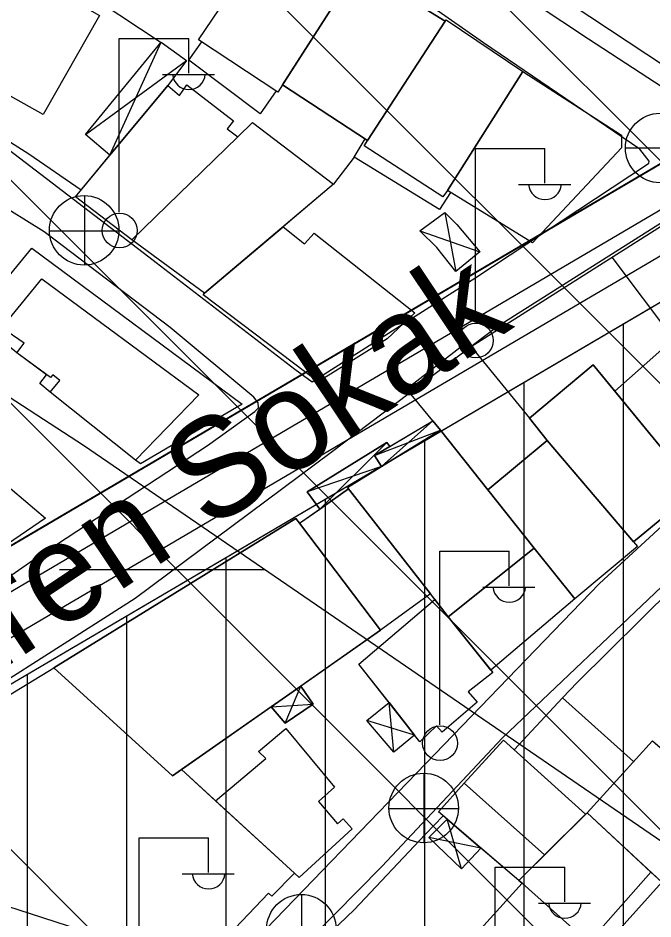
# Model space of a CAD drawing. Extents: x 417995 to 421451, y 4454518 to 4458015.
# Drawn here: x 420928.2 to 420992.2, y 4457071.7 to 4457162.4 of the extents above; entities that cross this region are included whole.
import ezdxf

# ---------------------------------------------------------------- set-up
doc = ezdxf.new("R2010")
doc.units = 0
for name, color, linetype in [('ADAKENARI', 7, 'Continuous'), ('B_Kapi', 7, 'Continuous'), ('B_Mesken', 7, 'Continuous'), ('B_Sundurma', 7, 'Continuous'), ('B_Teras', 7, 'Continuous'), ('KALDIRIM', 7, 'Continuous'), ('PL_KON_MEV_250', 7, 'Continuous'), ('S_Elektrik_Diregi', 7, 'Continuous'), ('S_Rogar_Kapagi', 7, 'Continuous'), ('S_Rogar_Kapagi_Buski', 7, 'Continuous'), ('Sinir_Duvar_tek_tarafa_ait', 7, 'Continuous'), ('Sinir_Tel_bir_taraf', 7, 'Continuous'), ('SN_TASKIN', 7, 'Continuous'), ('SN_TR_SIVILASMA', 7, 'Continuous'), ('SN_TR_TASKIN', 7, 'Continuous'), ('TR_ORTAYOGUNKONUT', 7, 'Continuous'), ('Y_Cadde_Yol', 7, 'Continuous'), ('Yol_Kaldirim_kenari_bordurtasi', 7, 'Continuous'), ('Yol_Sose', 7, 'Continuous')]:
    doc.layers.add(name, color=color, linetype=linetype)

msp = doc.modelspace()

# ---------------------------------------------------------------- linework, layer by layer
at = {"layer": 'ADAKENARI'}
for p, q in [((421261.968, 4457305.972), (420889.99, 4457087.266)), ((420879.182, 4457066.99), (421082.812, 4457186.716))]:
    msp.add_line(p, q, dxfattribs=at)
at = {"layer": 'B_Kapi'}
for points in [[(420929.349, 4457148.714), (420925.873, 4457150.914)], [(420983.048, 4457094.006), (420984.526, 4457095.546)]]:
    msp.add_lwpolyline(points, dxfattribs=at)
at = {"layer": 'B_Mesken'}
for points in [[(420962.686, 4457167.907), (420954.393, 4457154.963), (420946.43, 4457160.241), (420955.009, 4457172.946)], [(420962.686, 4457167.907), (420962.45, 4457167.539), (420954.865, 4457155.7), (420954.393, 4457154.964), (420946.43, 4457160.241), (420955.009, 4457172.946)], [(420936.454, 4457162.686), (420930.791, 4457152.715), (420920.586, 4457158.431), (420926.402, 4457168.368)], [(420936.454, 4457162.686), (420930.791, 4457152.715), (420920.586, 4457158.431), (420920.717, 4457158.655), (420926.402, 4457168.368)], [(420971.252, 4457162.104), (420963.443, 4457150.1), (420954.865, 4457155.7), (420962.45, 4457167.539)], [(420971.252, 4457162.104), (420962.45, 4457167.538), (420954.865, 4457155.7), (420963.443, 4457150.1)], [(420971.472, 4457145.058), (420970.994, 4457144.41), (420963.102, 4457149.576), (420971.335, 4457162.232), (420979.066, 4457157.057)], [(420979.066, 4457157.057), (420971.472, 4457145.058), (420970.994, 4457144.41), (420963.102, 4457149.576), (420963.443, 4457150.1), (420971.252, 4457162.104), (420971.335, 4457162.232)], [(420979.066, 4457157.057), (420988.997, 4457150.62), (420988.99, 4457149.373), (420980.048, 4457139.803), (420971.472, 4457145.058)], [(420979.066, 4457157.057), (420988.996, 4457150.62), (420988.99, 4457149.373), (420980.048, 4457139.803), (420971.472, 4457145.058)], [(420943.313, 4457155.634), (420944.499, 4457154.642), (420945.239, 4457155.706), (420949.944, 4457152.06), (420949.3, 4457151.284), (420950.358, 4457150.468), (420939.694, 4457140.102), (420934.033, 4457144.437)], [(420950.358, 4457150.468), (420939.694, 4457140.102), (420934.033, 4457144.437), (420937.5, 4457148.62), (420943.313, 4457155.634), (420944.499, 4457154.642), (420945.239, 4457155.706), (420949.944, 4457152.06), (420949.3, 4457151.284)], [(420950.358, 4457150.468), (420951.85, 4457151.914), (420959.998, 4457145.691), (420947.008, 4457134.73), (420939.694, 4457140.102)], [(420954.94, 4457141.423), (420947.008, 4457134.73), (420939.694, 4457140.102), (420950.358, 4457150.468), (420951.85, 4457151.914), (420959.998, 4457145.691)], [(420954.94, 4457141.423), (420957.075, 4457139.704), (420958.061, 4457140.759), (420968.185, 4457132.738), (420965.417, 4457130.127), (420958.474, 4457125.797), (420946.871, 4457134.575), (420947.008, 4457134.73)], [(420954.94, 4457141.423), (420957.075, 4457139.704), (420958.061, 4457140.759), (420968.185, 4457132.738), (420965.417, 4457130.127), (420958.474, 4457125.797), (420946.871, 4457134.575), (420947.008, 4457134.73)], [(420931.492, 4457124.753), (420930.435, 4457125.651), (420931.117, 4457126.516), (420928.126, 4457128.715), (420926.34, 4457130.153), (420927.011, 4457130.975), (420926.612, 4457131.256), (420924.48, 4457132.987), (420929.632, 4457139.265), (420950.824, 4457123.546), (420940.589, 4457117.557), (420940.068, 4457117.932)], [(420931.492, 4457124.753), (420930.435, 4457125.651), (420931.117, 4457126.516), (420928.126, 4457128.716), (420926.34, 4457130.153), (420927.011, 4457130.975), (420926.612, 4457131.256), (420924.48, 4457132.987), (420929.632, 4457139.265), (420950.824, 4457123.546), (420940.589, 4457117.557), (420940.068, 4457117.932)], [(420970.786, 4457120.944), (420967.351, 4457125.112), (420973.466, 4457129.839), (420979.726, 4457122.135), (420981.517, 4457119.894), (420975.553, 4457114.931)], [(420979.726, 4457122.135), (420981.517, 4457119.894), (420975.553, 4457114.932), (420970.786, 4457120.944), (420970.003, 4457121.894), (420967.351, 4457125.112), (420973.466, 4457129.839)], [(420996.519, 4457114.893), (421002.837, 4457119.948), (420994.24, 4457130.1), (420988.316, 4457124.862)], [(420995.103, 4457129.082), (420995.865, 4457128.182), (421002.224, 4457120.672), (421002.838, 4457119.948), (420996.519, 4457114.893), (420988.316, 4457124.862), (420994.24, 4457130.1)], [(420990.206, 4457109.69), (420996.519, 4457114.893), (420986.136, 4457127.511), (420979.726, 4457122.135), (420981.517, 4457119.894)], [(420988.316, 4457124.862), (420996.519, 4457114.893), (420990.206, 4457109.691), (420981.517, 4457119.894), (420979.726, 4457122.135), (420986.136, 4457127.511)], [(420961.418, 4457115.175), (420971.549, 4457102.165), (420980.197, 4457109.075), (420970.786, 4457120.944)], [(420975.553, 4457114.932), (420980.197, 4457109.075), (420971.549, 4457102.165), (420970.2, 4457103.898), (420969.769, 4457104.451), (420961.522, 4457115.041), (420961.418, 4457115.175), (420964.828, 4457117.275), (420970.786, 4457120.944)], [(420975.553, 4457114.931), (420981.517, 4457119.894), (420990.591, 4457109.238), (420984.295, 4457103.951), (420980.197, 4457109.075)], [(420990.206, 4457109.691), (420990.592, 4457109.238), (420984.295, 4457103.951), (420980.197, 4457109.075), (420975.553, 4457114.932), (420981.517, 4457119.894)], [(420969.769, 4457104.451), (420964.738, 4457100.8), (420956.583, 4457111.573), (420961.522, 4457115.041)], [(420969.769, 4457104.451), (420964.738, 4457100.8), (420956.583, 4457111.573), (420958.615, 4457113), (420961.522, 4457115.041)], [(420956.583, 4457111.573), (420956.207, 4457112.054), (420931.833, 4457097.028), (420943.807, 4457086.158), (420964.738, 4457100.8)], [(420956.583, 4457111.573), (420964.738, 4457100.8), (420956.705, 4457095.181), (420953.715, 4457093.089), (420944.696, 4457086.78), (420943.808, 4457086.158), (420931.833, 4457097.028), (420956.207, 4457112.054)], [(420984.295, 4457103.951), (420975.84, 4457096.789), (420971.549, 4457102.165), (420980.197, 4457109.075)], [(420984.295, 4457103.951), (420975.84, 4457096.789), (420971.549, 4457102.165), (420980.197, 4457109.075)], [(420971.549, 4457102.165), (420976.037, 4457096.542), (420973.547, 4457094.618), (420974.454, 4457093.546), (420970.953, 4457090.547), (420970.368, 4457091.174), (420968.693, 4457089.579), (420962.552, 4457097.386), (420970.2, 4457103.898)], [(420971.549, 4457102.165), (420975.84, 4457096.789), (420976.037, 4457096.542), (420973.547, 4457094.618), (420974.454, 4457093.547), (420970.953, 4457090.547), (420970.368, 4457091.174), (420968.693, 4457089.579), (420968.164, 4457090.252), (420965.596, 4457093.516), (420962.552, 4457097.387), (420970.2, 4457103.898)], [(420944.696, 4457086.78), (420956.092, 4457076.347), (420953.798, 4457074.026), (420953.464, 4457074.347), (420946.047, 4457066.562), (420945.34, 4457067.134), (420907.716, 4457079.308), (420907.014, 4457081.883), (420931.833, 4457097.028), (420943.807, 4457086.158)], [(420944.696, 4457086.78), (420948.132, 4457083.634), (420956.092, 4457076.347), (420953.799, 4457074.026), (420953.464, 4457074.347), (420946.047, 4457066.562), (420945.34, 4457067.134), (420907.716, 4457079.308), (420907.014, 4457081.883), (420931.833, 4457097.028), (420943.808, 4457086.158)], [(420948.132, 4457083.634), (420953.206, 4457087.903), (420952.462, 4457088.613), (420955.214, 4457090.911), (420960.108, 4457085.001), (420958.482, 4457083.577), (420960.411, 4457081.307), (420960.965, 4457081.829), (420961.896, 4457080.828), (420956.551, 4457075.923), (420956.092, 4457076.347)], [(420956.092, 4457076.347), (420948.132, 4457083.634), (420953.206, 4457087.903), (420952.462, 4457088.613), (420955.214, 4457090.911), (420960.108, 4457085.001), (420958.482, 4457083.577), (420960.412, 4457081.307), (420960.965, 4457081.829), (420961.896, 4457080.828), (420956.551, 4457075.923)], [(420978.645, 4457075.622), (420970.573, 4457082.529), (420973.162, 4457085.414), (420977.104, 4457089.74), (420985.384, 4457082.277), (420981.24, 4457078.185)], [(420985.384, 4457082.277), (420981.24, 4457078.185), (420978.645, 4457075.622), (420974.834, 4457078.883), (420971.452, 4457081.777), (420970.573, 4457082.529), (420973.162, 4457085.414), (420977.104, 4457089.74)], [(420993.01, 4457075.465), (420985.545, 4457082.435), (420992.129, 4457089.673), (420999.585, 4457083.188)], [(420992.396, 4457089.441), (420999.585, 4457083.188), (420993.01, 4457075.465), (420991.937, 4457076.467), (420985.545, 4457082.435), (420992.129, 4457089.673)], [(420985.545, 4457082.435), (420978.645, 4457075.622), (420978.995, 4457075.331), (420984.402, 4457070.515), (420985.647, 4457069.32), (420991.937, 4457076.467)], [(420991.937, 4457076.467), (420985.647, 4457069.32), (420984.402, 4457070.515), (420978.995, 4457075.331), (420978.645, 4457075.622), (420981.24, 4457078.185), (420985.384, 4457082.277), (420985.545, 4457082.435)], [(420984.402, 4457070.515), (420986.78, 4457068.231), (420980.027, 4457060.555), (420976.948, 4457063.071), (420971.442, 4457067.862), (420973.796, 4457070.428), (420974.166, 4457070.02), (420978.995, 4457075.331)], [(420979.65, 4457060.863), (420972.055, 4457067.329), (420971.442, 4457067.862), (420973.796, 4457070.428), (420974.166, 4457070.02), (420978.995, 4457075.331), (420984.402, 4457070.515), (420985.647, 4457069.32), (420986.78, 4457068.231), (420980.027, 4457060.555)]]:
    msp.add_lwpolyline(points, close=True, dxfattribs=at)
at = {"layer": 'B_Sundurma'}
for p, q in [((420937.5, 4457148.62), (420942.662, 4457159.994)), ((420935.039, 4457150.7), (420945.198, 4457158.164)), ((420971.211, 4457142.845), (420972.332, 4457136.904)), ((420968.683, 4457141.009), (420974.72, 4457138.879)), ((420964.828, 4457117.275), (420970.003, 4457121.894)), ((420964.12, 4457118.374), (420970.786, 4457120.944)), ((420965.366, 4457119.69), (420958.615, 4457113)), ((420964.828, 4457117.275), (420957.344, 4457114.733)), ((420955.148, 4457091.438), (420956.704, 4457095.18)), ((420953.715, 4457093.089), (420957.945, 4457093.364)), ((420966.07, 4457088.514), (420965.596, 4457093.516)), ((420968.164, 4457090.252), (420963.372, 4457091.714)), ((420972.874, 4457076.794), (420971.452, 4457081.777)), ((420974.834, 4457078.883), (420969.608, 4457079.946))]:
    msp.add_line(p, q, dxfattribs=at)
for points in [[(420937.5, 4457148.62), (420935.039, 4457150.7), (420942.662, 4457159.994), (420945.198, 4457158.164), (420943.313, 4457155.634)], [(420937.5, 4457148.62), (420935.039, 4457150.7), (420942.662, 4457159.994), (420945.198, 4457158.165), (420943.313, 4457155.634)], [(420968.683, 4457141.009), (420971.211, 4457142.845), (420972.409, 4457141.625), (420974.72, 4457138.879), (420972.332, 4457136.904), (420970.417, 4457139.343)], [(420968.683, 4457141.009), (420971.211, 4457142.845), (420972.409, 4457141.625), (420974.72, 4457138.879), (420972.332, 4457136.904), (420970.417, 4457139.343)], [(420964.828, 4457117.275), (420964.12, 4457118.374), (420970.003, 4457121.894), (420970.786, 4457120.944)], [(420970.786, 4457120.944), (420964.828, 4457117.275), (420964.12, 4457118.374), (420965.673, 4457119.303), (420970.003, 4457121.894)], [(420965.673, 4457119.303), (420965.366, 4457119.69), (420957.344, 4457114.733), (420958.615, 4457113), (420961.522, 4457115.041), (420961.418, 4457115.175), (420964.828, 4457117.275), (420964.12, 4457118.374)], [(420965.673, 4457119.303), (420964.12, 4457118.374), (420964.828, 4457117.275), (420961.418, 4457115.175), (420961.522, 4457115.041), (420958.615, 4457113), (420957.344, 4457114.733), (420965.366, 4457119.69)], [(420953.715, 4457093.089), (420956.705, 4457095.181), (420957.945, 4457093.364), (420955.148, 4457091.438)], [(420953.715, 4457093.089), (420955.148, 4457091.438), (420957.945, 4457093.364), (420956.704, 4457095.18)], [(420968.164, 4457090.252), (420966.07, 4457088.514), (420963.372, 4457091.714), (420965.596, 4457093.516)], [(420968.164, 4457090.252), (420966.07, 4457088.514), (420963.372, 4457091.714), (420965.596, 4457093.516)], [(420974.834, 4457078.883), (420972.874, 4457076.794), (420969.608, 4457079.946), (420971.452, 4457081.777)], [(420974.834, 4457078.883), (420972.874, 4457076.794), (420969.608, 4457079.946), (420971.452, 4457081.777)]]:
    msp.add_lwpolyline(points, close=True, dxfattribs=at)
at = {"layer": 'B_Teras'}
for points in [[(420946.44, 4457124.486), (420940.068, 4457117.932), (420931.492, 4457124.753), (420932.447, 4457125.923), (420931.752, 4457126.517), (420931.513, 4457126.225), (420928.126, 4457128.715), (420928.849, 4457129.682), (420926.612, 4457131.256), (420930.626, 4457136.169)], [(420981.24, 4457078.185), (420973.162, 4457085.414), (420977.104, 4457089.74), (420985.384, 4457082.277)], [(420978.995, 4457075.331), (420984.402, 4457070.515), (420976.948, 4457063.071), (420971.442, 4457067.862), (420973.796, 4457070.428), (420974.166, 4457070.02)]]:
    msp.add_lwpolyline(points, close=True, dxfattribs=at)
at = {"layer": 'KALDIRIM'}
for p, q in [((420892.018, 4457083.817), (421046.941, 4457174.905)), ((420894.045, 4457080.369), (421049.058, 4457171.51))]:
    msp.add_line(p, q, dxfattribs=at)
at = {"layer": 'PL_KON_MEV_250'}
msp.add_lwpolyline([(420889.99, 4457087.266), (421072.135, 4457194.358), (421055.364, 4457228.469), (421058.15, 4457230.594), (421038.588, 4457256.024), (420983.816, 4457218.857), (420944.693, 4457173.866), (420931.403, 4457184.282), (420872.316, 4457230.594), (420903.381, 4457278.009), (420946.649, 4457344.05), (420907.527, 4457385.129), (421002.059, 4457448.836)], dxfattribs=at)
msp.add_lwpolyline([(420879.182, 4457066.99), (421082.812, 4457186.716), (421168.994, 4457042.411), (421087.91, 4456941.055), (421082.787, 4456944.58), (420938.495, 4457043.858), (420938.495, 4457043.858), (420932.514, 4457047.751), (420926.342, 4457051.332), (420919.994, 4457054.592), (420913.487, 4457057.522), (420906.838, 4457060.115), (420900.066, 4457062.364), (420893.187, 4457064.263), (420886.219, 4457065.806)], close=True, dxfattribs=at)
at = {"layer": 'S_Elektrik_Diregi'}
for p, q in [((420938.442, 4457142.869), (420938.442, 4457160.369)), ((420938.442, 4457160.369), (420945.442, 4457160.369)), ((420945.442, 4457156.869), (420945.442, 4457160.369)), ((420942.782, 4457156.729), (420948.032, 4457156.729)), ((420974.294, 4457131.792), (420974.294, 4457149.292)), ((420974.294, 4457149.292), (420981.294, 4457149.292)), ((420981.294, 4457145.792), (420981.294, 4457149.292)), ((420978.634, 4457145.652), (420983.884, 4457145.652)), ((420970.692, 4457091.269), (420970.692, 4457108.769)), ((420970.692, 4457108.769), (420977.692, 4457108.769)), ((420977.692, 4457105.269), (420977.692, 4457108.769)), ((420975.032, 4457105.129), (420980.282, 4457105.129)), ((420940.428, 4457062.407), (420940.428, 4457079.907)), ((420940.428, 4457079.907), (420947.428, 4457079.907)), ((420947.428, 4457076.407), (420947.428, 4457079.907)), ((420976.293, 4457059.458), (420976.293, 4457076.958)), ((420976.293, 4457076.958), (420983.293, 4457076.958)), ((420983.293, 4457073.458), (420983.293, 4457076.958)), ((420944.768, 4457076.267), (420950.018, 4457076.267)), ((420980.633, 4457073.318), (420985.883, 4457073.318))]:
    msp.add_line(p, q, dxfattribs=at)
for centre in [(420938.478, 4457141.034), (420974.33, 4457129.956), (420970.728, 4457089.433)]:
    msp.add_circle(centre, 1.75, dxfattribs=at)
for centre in [(420945.443, 4457156.882), (420981.295, 4457145.805), (420977.693, 4457105.281), (420947.429, 4457076.42), (420983.294, 4457073.471)]:
    msp.add_arc(centre, 1.658, 184.83843, 355.14641, dxfattribs=at)
at = {"layer": 'S_Rogar_Kapagi'}
for p, q in [((420934.956, 4457137.533), (420934.956, 4457144.533)), ((420931.386, 4457140.998), (420938.386, 4457140.998)), ((420969.139, 4457079.384), (420969.139, 4457086.384)), ((420965.569, 4457082.849), (420972.569, 4457082.849))]:
    msp.add_line(p, q, dxfattribs=at)
for centre in [(420934.903, 4457141.061), (420969.086, 4457082.912)]:
    msp.add_circle(centre, 3.5, dxfattribs=at)
at = {"layer": 'S_Rogar_Kapagi_Buski'}
for p, q in [((420989.393, 4457149.343), (420996.393, 4457149.343)), ((420956.771, 4457074.209), (420956.771, 4457067.209))]:
    msp.add_line(p, q, dxfattribs=at)
for centre in [(420992.893, 4457149.343), (420956.771, 4457070.709)]:
    msp.add_circle(centre, 3.5, dxfattribs=at)
at = {"layer": 'Sinir_Duvar_tek_tarafa_ait'}
for points in [[(420954.218, 4457155.08), (420952.608, 4457152.781), (420945.444, 4457158.195), (420946.734, 4457160.039)], [(420971.795, 4457144.86), (420970.687, 4457143.135), (420962.075, 4457148.404), (420963.206, 4457150.255)], [(420934.587, 4457145.105), (420929.349, 4457148.714)], [(420962.075, 4457148.404), (420959.998, 4457145.691)], [(420973.857, 4457129.357), (420993.28, 4457141.666)], [(420988.028, 4457138.338), (420994.24, 4457130.1)], [(420918.78, 4457122.411), (420931.022, 4457112.094), (420908.759, 4457096.868), (420903.499, 4457093.304), (420897.878, 4457086.993)]]:
    msp.add_lwpolyline(points, dxfattribs=at)
at = {"layer": 'Sinir_Tel_bir_taraf'}
for points in [[(420920.18, 4457174.69), (420934.246, 4457165.554), (420942.644, 4457159.972)], [(420984.526, 4457095.546), (420994.204, 4457105.117)], [(420978.193, 4457088.759), (420983.048, 4457094.006)], [(420983.048, 4457094.006), (420990.221, 4457087.576)], [(420968.64, 4457052.744), (420967.18, 4457048.514), (420965.727, 4457046.083), (420964.596, 4457045.048), (420952.072, 4457054.067), (420947.794, 4457057.164), (420955.318, 4457066.182), (420962.073, 4457072.671), (420969.237, 4457080.227), (420971.031, 4457082.138)]]:
    msp.add_lwpolyline(points, dxfattribs=at)
at = {"layer": 'SN_TASKIN'}
msp.add_lwpolyline([(420304.203, 4457786.004), (420304.129, 4457785.633), (420361.401, 4457753.335), (420365.131, 4457670.402), (420353.37, 4457516.083), (420349.76, 4457409.429), (420362.123, 4457324.025), (420428.861, 4457299.975), (420651.653, 4457251.031), (420800.513, 4457206.769), (420934.84, 4457119.416), (421005.121, 4457071.276), (421055.297, 4457008.563), (421130.374, 4456973.335), (421233.23, 4456921.914), (421285.976, 4456875.693)], dxfattribs=at)
at = {"layer": 'SN_TR_SIVILASMA'}
for p, q in [((421284.372, 4456721.879), (420219.351, 4457786.901)), ((421284.836, 4456766.317), (420264.732, 4457786.421)), ((421285.067, 4456788.536), (420287.422, 4457786.181)), ((421285.531, 4456832.974), (420332.804, 4457785.701)), ((421285.763, 4456855.193), (420355.494, 4457785.461))]:
    msp.add_line(p, q, dxfattribs=at)
at = {"layer": 'SN_TR_TASKIN'}
msp.add_line((420932.431, 4457106.904), (420953.108, 4457106.904), dxfattribs=at)
at = {"layer": 'TR_ORTAYOGUNKONUT'}
for p, q in [((420989.182, 4457008.984), (420989.182, 4457131.665)), ((420979.182, 4457015.864), (420979.182, 4457125.786)), ((420969.182, 4457022.744), (420969.182, 4457119.906)), ((420959.182, 4457029.625), (420959.182, 4457114.027)), ((420949.182, 4457036.505), (420949.182, 4457108.147)), ((420939.182, 4457043.385), (420939.182, 4457102.268)), ((420929.182, 4457049.684), (420929.182, 4457096.388))]:
    msp.add_line(p, q, dxfattribs=at)
msp.add_lwpolyline([(420889.99, 4457087.266), (421072.135, 4457194.358), (421055.364, 4457228.469), (421058.15, 4457230.594), (421038.588, 4457256.024), (420983.816, 4457218.857), (420944.693, 4457173.866), (420931.403, 4457184.282), (420872.316, 4457230.594), (420903.381, 4457278.009), (420946.649, 4457344.05), (420907.527, 4457385.129), (421002.059, 4457448.836)], dxfattribs=at)
at = {"layer": 'Yol_Kaldirim_kenari_bordurtasi'}
msp.add_lwpolyline([(420978.308, 4457167.584), (420995.305, 4457156.29), (420996.029, 4457155.86), (420996.392, 4457155.925), (420996.595, 4457156.069)], dxfattribs=at)
at = {"layer": 'Yol_Sose'}
for points in [[(420856.941, 4457195.535), (420856.745, 4457195.202), (420856.814, 4457194.976), (420874.592, 4457184.632), (420892.434, 4457172.478), (420908.709, 4457161.503), (420925.655, 4457150.422), (420940.851, 4457138.817), (420956.106, 4457127.073), (420957.844, 4457125.789), (420974.331, 4457136.31), (420991.511, 4457147.649), (420991.753, 4457147.817), (420991.771, 4457148.028), (420990.845, 4457149.211), (420975.091, 4457159.931), (420959.444, 4457170.898), (420959.021, 4457171.382), (420958.928, 4457171.634), (420958.989, 4457172.018), (420961.081, 4457175.419)], [(420986.803, 4457185.678), (420974.927, 4457167.996), (420974.869, 4457167.699), (420974.938, 4457167.485), (420985.672, 4457160.336), (420996.093, 4457153.544), (420997.103, 4457153.144), (420998.216, 4457152.877), (420999.125, 4457152.853), (421000.629, 4457153.248), (421001.817, 4457153.876), (421016.164, 4457162.241), (421019.08, 4457164.154), (421019.712, 4457164.959), (421020.372, 4457166.31), (421020.403, 4457167.903), (421016.518, 4457177.334)], [(421041.914, 4457158.244), (421030.746, 4457146.599), (421010.229, 4457127.083), (420986.78, 4457105.493), (420968.354, 4457086.406), (420952.298, 4457069.77), (420949.856, 4457067.282)], [(420955.256, 4457067.3), (420964.872, 4457077.026), (420977.029, 4457089.957), (420993.697, 4457105.792), (421010.629, 4457122.155), (421026.563, 4457137.536), (421044.684, 4457155.445)], [(420919.231, 4457100.525), (420930.061, 4457108.095), (420947.325, 4457119.409), (420952.095, 4457122.825), (420952.441, 4457123.189), (420952.43, 4457123.687), (420951.997, 4457124.246), (420943.57, 4457131.267), (420930.861, 4457140.918), (420915.634, 4457150.363)], [(420949.856, 4457067.282), (420943.59, 4457061.532), (420943.195, 4457061.444), (420943.102, 4457061.468), (420922.754, 4457069.241), (420902.552, 4457076.181), (420902.329, 4457076.666), (420904.155, 4457080.393), (420917.816, 4457089.871), (420940.054, 4457104.016), (420959.764, 4457118.737), (420976.576, 4457131.454), (421002.524, 4457147.833)], [(421047.266, 4457137.949), (421024.643, 4457112.44), (421000.474, 4457083.685), (420976.281, 4457056.762)]]:
    msp.add_lwpolyline(points, dxfattribs=at)

# ---------------------------------------------------------------- texts
at = {"layer": 'Y_Cadde_Yol'}
msp.add_text('Eren Sokak', height=10, rotation=33.77366, dxfattribs=at).set_placement((420920.833, 4457092.925))

doc.saveas('drawing.dxf')
